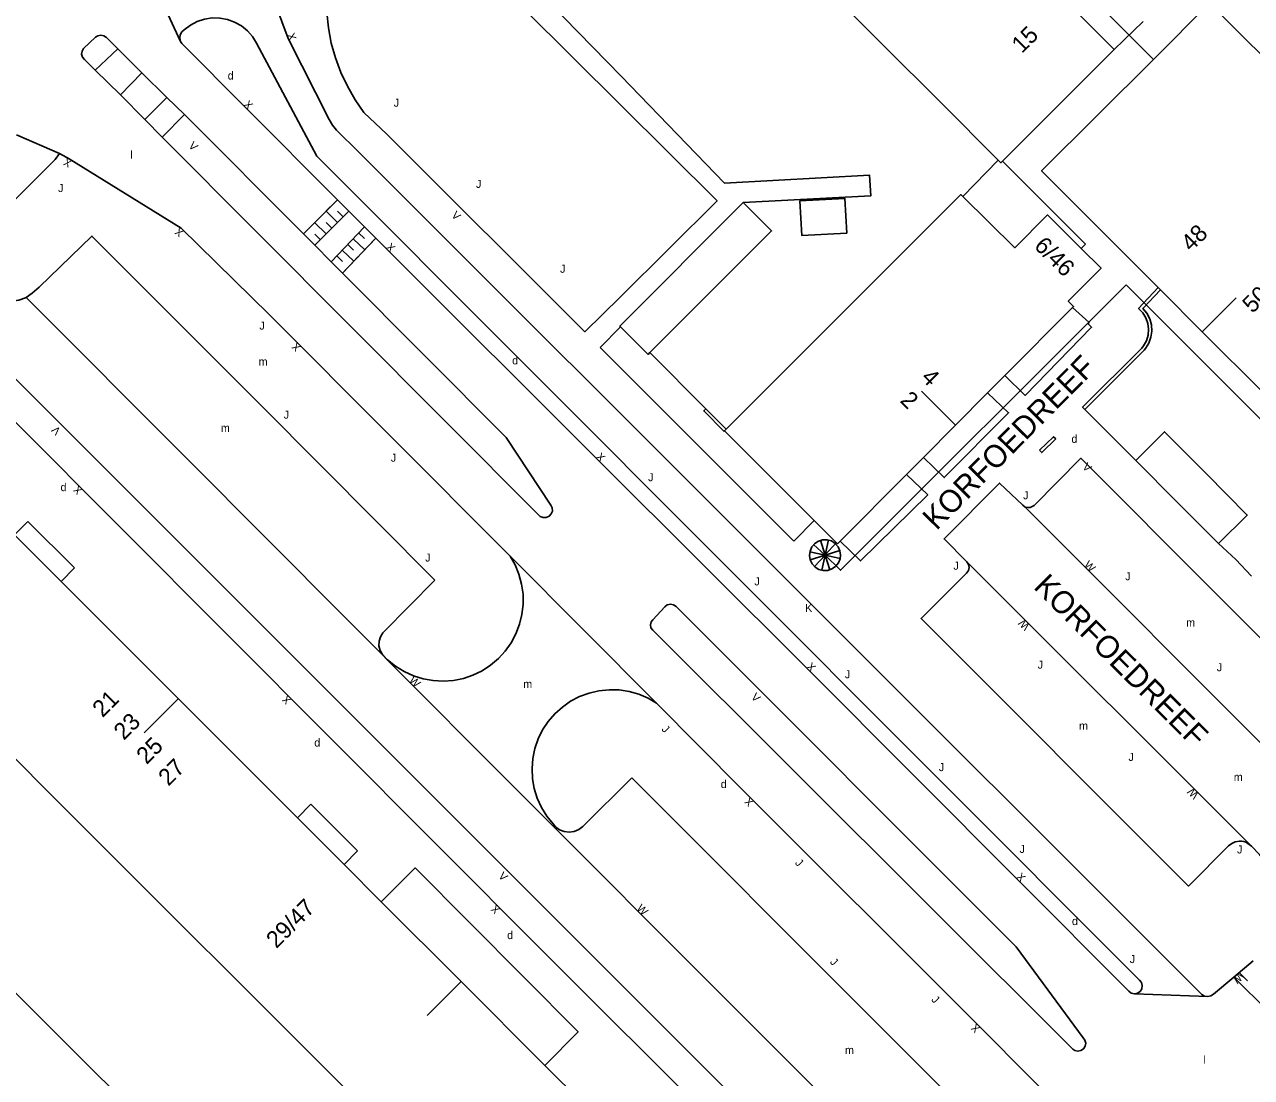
# Model space of a CAD drawing. Extents: x 134999 to 136502, y 457398 to 459002.
# Drawn here: x 136345.2 to 136421.8, y 458706.5 to 458772.3 of the extents above; entities that cross this region are included whole.
import ezdxf

# ---------------------------------------------------------------- set-up
doc = ezdxf.new("R2010")
doc.units = 0
for name, color, linetype in [('RI_DGTB_15', 7, 'Continuous'), ('RI_DGTB_2', 7, 'Continuous'), ('RI_DGTB_28', 7, 'Continuous'), ('RI_DGTB_29', 7, 'Continuous'), ('RI_DGTB_3', 7, 'Continuous'), ('RI_DGTB_30', 7, 'Continuous'), ('RI_DGTB_31', 7, 'Continuous'), ('RI_DGTB_35', 7, 'Continuous'), ('RI_DGTB_36', 7, 'Continuous'), ('RI_DGTB_37', 7, 'Continuous'), ('RI_DGTB_43', 7, 'Continuous'), ('RI_DGTB_48', 7, 'Continuous'), ('RI_DGTB_49', 7, 'Continuous'), ('RI_DGTB_53', 7, 'Continuous'), ('RI_DGTB_54', 7, 'Continuous'), ('RI_DGTB_6', 7, 'Continuous'), ('RI_DGTB_7', 7, 'Continuous')]:
    doc.layers.add(name, color=color, linetype=linetype)

msp = doc.modelspace()

# ---------------------------------------------------------------- linework, layer by layer
at = {"layer": 'RI_DGTB_15'}
for p, q in [((136418.721, 458753.095), (136420.847, 458755.213)), ((136403.311, 458747.266), (136401.184, 458749.381)), ((136354.762, 458730.178), (136352.646, 458728.053)), ((136372.434, 458712.504), (136370.318, 458710.379))]:
    msp.add_line(p, q, dxfattribs=at)
at = {"layer": 'RI_DGTB_2'}
for p, q in [((136398.772, 458771.024), (136395.157, 458774.638)), ((136409.474, 458774.48), (136413.221, 458770.731)), ((136402.387, 458767.41), (136398.772, 458771.024)), ((136405.975, 458763.822), (136402.387, 458767.41)), ((136414.889, 458756.939), (136415.969, 458755.859)), ((136416.109, 458755.719), (136415.969, 458755.859)), ((136418.726, 458753.1), (136416.109, 458755.719)), ((136406.399, 458750.373), (136410.612, 458754.612)), ((136388.991, 458747.011), (136396.259, 458754.279)), ((136422.563, 458749.261), (136418.726, 458753.1)), ((136405.316, 458749.283), (136406.399, 458750.373)), ((136403.311, 458747.266), (136405.316, 458749.283)), ((136388.881, 458746.901), (136388.991, 458747.011)), ((136394.485, 458741.305), (136388.881, 458746.901)), ((136401.31, 458745.252), (136403.311, 458747.266)), ((136400.252, 458744.188), (136401.31, 458745.252)), ((136396.1, 458740.011), (136400.252, 458744.188))]:
    msp.add_line(p, q, dxfattribs=at)
for points in [[(136424.665, 458768.137), (136419.181, 458773.621), (136415.669, 458770.113)], [(136413.221, 458770.731), (136406.246, 458763.746)], [(136415.669, 458770.113), (136408.691, 458763.141), (136414.889, 458756.939)], [(136406.246, 458763.746), (136406.151, 458763.651), (136405.975, 458763.822)], [(136396.259, 458754.279), (136403.651, 458761.671), (136403.773, 458761.55)], [(136403.773, 458761.55), (136407.011, 458758.341), (136409.051, 458760.401), (136411.159, 458758.306)], [(136411.159, 458758.306), (136412.401, 458757.071), (136410.351, 458755.011), (136410.681, 458754.681), (136410.612, 458754.612)], [(136394.485, 458741.305), (136395.871, 458739.921)], [(136395.871, 458739.921), (136395.941, 458739.851), (136396.1, 458740.011)]]:
    msp.add_lwpolyline(points, dxfattribs=at)
at = {"layer": 'RI_DGTB_28'}
for q in [(136394.868, 458740.069), (136395.369, 458740.091), (136394.214, 458739.354), (136394.445, 458739.799), (136396.084, 458739.437), (136394.236, 458738.853), (136394.506, 458738.43), (136394.951, 458738.199), (136395.452, 458738.221), (136396.106, 458738.936)]:
    msp.add_line((136395.16, 458739.145), q, dxfattribs=at)
msp.add_lwpolyline([(136394.191, 458739.123), (136394.225, 458739.399), (136394.336, 458739.654), (136394.514, 458739.867), (136394.745, 458740.02), (136395.011, 458740.102), (136395.288, 458740.105), (136395.555, 458740.029), (136395.79, 458739.881), (136395.973, 458739.672), (136396.089, 458739.42), (136396.129, 458739.145), (136396.1, 458738.911), (136395.995, 458738.654), (136395.822, 458738.437), (136395.594, 458738.279), (136395.331, 458738.191), (136395.053, 458738.182), (136394.784, 458738.252), (136394.546, 458738.395), (136394.359, 458738.6), (136394.237, 458738.849), (136394.191, 458739.123)], dxfattribs=at)
at = {"layer": 'RI_DGTB_3'}
for p, q in [((136330.014, 458741.007), (136347.815, 458723.202)), ((136347.815, 458723.202), (136365.486, 458705.527)), ((136367.448, 458717.489), (136372.434, 458712.504)), ((136372.434, 458712.504), (136377.664, 458707.274))]:
    msp.add_line(p, q, dxfattribs=at)
for points in [[(136344.527, 458740.419), (136347.453, 458737.492)], [(136347.453, 458737.492), (136354.763, 458730.179)], [(136354.763, 458730.179), (136362.21, 458722.729)], [(136362.21, 458722.729), (136365.119, 458719.819)], [(136365.119, 458719.819), (136367.448, 458717.489)], [(136377.664, 458707.274), (136380.034, 458704.904)]]:
    msp.add_lwpolyline(points, dxfattribs=at)
at = {"layer": 'RI_DGTB_31'}
for p, q in [((136363.728, 458760.356), (136364.258, 458760.891)), ((136364.436, 458761.07), (136364.706, 458761.342)), ((136363.019, 458759.642), (136363.55, 458760.178)), ((136363.291, 458758.497), (136365.413, 458760.635)), ((136364.703, 458759.919), (136363.993, 458760.624)), ((136364.349, 458759.563), (136363.994, 458759.915)), ((136365.057, 458760.276), (136364.702, 458760.628)), ((136362.585, 458759.205), (136362.842, 458759.464)), ((136363.994, 458759.206), (136363.285, 458759.91)), ((136363.641, 458758.849), (136363.286, 458759.201)), ((136366.394, 458759.651), (136364.317, 458757.467)), ((136366.029, 458759.267), (136366.391, 458758.922)), ((136365.346, 458758.548), (136365.708, 458758.204)), ((136365.687, 458758.907), (136366.411, 458758.218)), ((136366.668, 458758.488), (136366.156, 458757.949)), ((136367.101, 458758.943), (136366.839, 458758.667)), ((136364.662, 458757.83), (136365.024, 458757.485)), ((136365.004, 458758.189), (136365.728, 458757.5)), ((136365.985, 458757.769), (136365.472, 458757.23)), ((136365.301, 458757.051), (136365.024, 458756.759)), ((136421.551, 458712.563), (136421.031, 458713.078))]:
    msp.add_line(p, q, dxfattribs=at)
at = {"layer": 'RI_DGTB_48'}
for p, q in [((136384.226, 458751.796), (136387.721, 458748.291)), ((136387.721, 458748.291), (136388.991, 458747.011))]:
    msp.add_line(p, q, dxfattribs=at)
msp.add_lwpolyline([(136388.881, 458746.901), (136388.851, 458746.871), (136387.581, 458748.151), (136387.721, 458748.291)], dxfattribs=at)
at = {"layer": 'RI_DGTB_49'}
msp.add_lwpolyline([(136408.561, 458745.691), (136408.701, 458745.551), (136409.571, 458746.401), (136409.431, 458746.541), (136408.561, 458745.691)], dxfattribs=at)
at = {"layer": 'RI_DGTB_53'}
for p, q in [((136353.495, 458774.291), (136354.91, 458771.23)), ((136415.041, 458772.471), (136413.221, 458770.731)), ((136350.992, 458770.78), (136349.584, 458769.44)), ((136352.496, 458769.262), (136350.992, 458770.78)), ((136363.414, 458764.065), (136359.655, 458771.127)), ((136349.584, 458769.44), (136351.156, 458767.895)), ((136352.496, 458769.262), (136351.156, 458767.895)), ((136354.054, 458767.74), (136352.496, 458769.262)), ((136351.156, 458767.895), (136352.679, 458766.362)), ((136352.679, 458766.362), (136354.054, 458767.74)), ((136355.149, 458766.662), (136354.054, 458767.74)), ((136352.679, 458766.362), (136353.763, 458765.244)), ((136353.763, 458765.244), (136355.149, 458766.662)), ((136355.149, 458766.662), (136362.585, 458759.205)), ((136344.664, 458765.403), (136347.35, 458764.224)), ((136405.975, 458763.822), (136403.773, 458761.55)), ((136362.585, 458759.205), (136364.706, 458761.342)), ((136364.706, 458761.342), (136367.101, 458758.943)), ((136362.585, 458759.205), (136365.024, 458756.759)), ((136365.024, 458756.759), (136367.101, 458758.943)), ((136400.957, 458693.814), (136338.933, 458755.808)), ((136355.332, 458745.138), (136345.257, 458755.242)), ((136393.209, 458740.017), (136381.121, 458752.121)), ((136407.659, 458742.145), (136425.249, 458724.513)), ((136404.011, 458738.721), (136421.789, 458720.973)), ((136414.483, 458711.751), (136419.064, 458711.565))]:
    msp.add_line(p, q, dxfattribs=at)
for points in [[(136367.303, 458782.274), (136364.281, 458776.296), (136364.206, 458775.923), (136364.069, 458774.968), (136364.013, 458774.005), (136364.036, 458773.041), (136364.139, 458772.082), (136364.321, 458771.134), (136364.581, 458770.205), (136364.917, 458769.301), (136365.327, 458768.428), (136365.807, 458767.592), (136366.356, 458766.799), (136367.785, 458765.44), (136380.15, 458753.094), (136382.381, 458755.281), (136388.421, 458761.271), (136367.303, 458782.274)], [(136360.502, 458774.461), (136361.626, 458771.419), (136364.199, 458766.358), (136364.401, 458766.001), (136364.64, 458765.699), (136366.05, 458764.306), (136418.69, 458711.71), (136418.863, 458711.6), (136419.064, 458711.565)], [(136354.91, 458771.23), (136354.86, 458771.435), (136354.889, 458771.643), (136354.994, 458771.826), (136355.137, 458771.963), (136355.521, 458772.253), (136355.947, 458772.476), (136356.405, 458772.626), (136356.881, 458772.697), (136357.363, 458772.689), (136357.836, 458772.601), (136358.288, 458772.437), (136358.707, 458772.199), (136359.081, 458771.896), (136359.4, 458771.535), (136359.655, 458771.127)], [(136349.584, 458769.44), (136348.912, 458770.102), (136348.784, 458770.254), (136348.73, 458770.44), (136348.755, 458770.632), (136348.855, 458770.798), (136349.601, 458771.489), (136349.734, 458771.577), (136349.925, 458771.619), (136350.116, 458771.582), (136350.278, 458771.472), (136350.992, 458770.78)], [(136364.706, 458761.342), (136358.984, 458767.077), (136354.988, 458771.107), (136354.91, 458771.23)], [(136365.024, 458756.759), (136375.254, 458746.499), (136378.035, 458742.274), (136378.122, 458742.097), (136378.133, 458741.901), (136378.066, 458741.716), (136377.932, 458741.572), (136377.751, 458741.493), (136377.555, 458741.491), (136377.373, 458741.568), (136377.312, 458741.618), (136353.763, 458765.244)], [(136347.35, 458764.224), (136347.068, 458763.858), (136343.326, 458760.13), (136342.65, 458759.475)], [(136347.35, 458764.224), (136347.756, 458763.993), (136347.943, 458763.908), (136354.952, 458759.559), (136360.449, 458754.167)], [(136363.414, 458764.065), (136414.756, 458712.64), (136414.808, 458712.6), (136414.927, 458712.445), (136414.974, 458712.255), (136414.943, 458712.062), (136414.837, 458711.897), (136414.675, 458711.787), (136414.483, 458711.751)], [(136345.257, 458755.242), (136345.221, 458755.226), (136344.799, 458755.075), (136344.356, 458755.002), (136343.908, 458755.009), (136343.467, 458755.095), (136343.049, 458755.257), (136342.667, 458755.492), (136342.332, 458755.79), (136342.109, 458756.22), (136341.954, 458756.692), (136341.876, 458757.182), (136341.878, 458757.679), (136341.959, 458758.169), (136342.118, 458758.64), (136342.35, 458759.079), (136342.65, 458759.475)], [(136360.005, 458748.419), (136349.373, 458759.078), (136346.087, 458755.877), (136345.644, 458755.498), (136345.257, 458755.242)], [(136367.101, 458758.943), (136367.877, 458758.165), (136380.993, 458745.07), (136394.14, 458731.956), (136407.248, 458718.83), (136414.134, 458711.908), (136414.292, 458711.793), (136414.483, 458711.751)], [(136410.612, 458754.612), (136411.651, 458753.671), (136411.581, 458753.611), (136411.811, 458753.381), (136407.651, 458749.121), (136406.399, 458750.373)], [(136405.316, 458749.283), (136406.621, 458748.041), (136402.611, 458743.991), (136401.31, 458745.252)], [(136411.391, 458748.241), (136413.511, 458746.111), (136414.581, 458745.061)], [(136425.249, 458724.513), (136425.108, 458724.716), (136425.044, 458724.844), (136425.001, 458724.981), (136424.976, 458725.237), (136425.021, 458725.491), (136425.034, 458725.523), (136425.205, 458725.835), (136425.441, 458726.101), (136427.821, 458728.491), (136411.141, 458745.201), (136408.221, 458742.251), (136408.103, 458742.172), (136407.971, 458742.121), (136407.85, 458742.11), (136407.659, 458742.145)], [(136400.252, 458744.188), (136401.581, 458742.921), (136397.371, 458738.781), (136396.1, 458740.011)], [(136407.659, 458742.145), (136407.511, 458742.271), (136406.051, 458743.641), (136402.601, 458740.161), (136404.011, 458738.721)], [(136421.801, 458737.831), (136420.821, 458738.871), (136419.741, 458739.861)], [(136370.793, 458737.571), (136367.587, 458734.338), (136367.546, 458734.294), (136367.39, 458734.046), (136367.305, 458733.766), (136367.3, 458733.474), (136367.373, 458733.19), (136367.52, 458732.937), (136367.841, 458732.613), (136368.334, 458732.213), (136368.873, 458731.877), (136369.45, 458731.612), (136370.056, 458731.421), (136370.681, 458731.308), (136371.315, 458731.275), (136371.948, 458731.321), (136372.571, 458731.446), (136373.173, 458731.649), (136373.744, 458731.926), (136374.277, 458732.272), (136374.762, 458732.682), (136375.191, 458733.15), (136375.558, 458733.669), (136375.857, 458734.229), (136376.084, 458734.822), (136376.234, 458735.439), (136376.305, 458736.07), (136376.297, 458736.705), (136376.209, 458737.334), (136376.043, 458737.947), (136375.801, 458738.535), (136375.487, 458739.087)], [(136421.789, 458720.973), (136421.567, 458721.139), (136421.444, 458721.206), (136421.311, 458721.251), (136421.179, 458721.274), (136421.045, 458721.276), (136420.781, 458721.231), (136420.564, 458721.132), (136420.371, 458720.991), (136417.871, 458718.471), (136401.161, 458735.181), (136403.991, 458738.011), (136404.116, 458738.176), (136404.158, 458738.366), (136404.119, 458738.554), (136404.011, 458738.721)], [(136384.397, 458735.109), (136384.298, 458734.974), (136384.255, 458734.791), (136384.291, 458734.607), (136384.4, 458734.454), (136410.64, 458708.287), (136410.765, 458708.202), (136410.954, 458708.158), (136411.145, 458708.193), (136411.307, 458708.302), (136411.411, 458708.466), (136411.442, 458708.658), (136411.393, 458708.846), (136411.274, 458708.999), (136407.107, 458714.684), (136385.857, 458735.936), (136385.698, 458736.041), (136385.505, 458736.079), (136385.311, 458736.038), (136385.15, 458735.924), (136384.397, 458735.109)], [(136384.634, 458729.903), (136384.119, 458730.203), (136383.538, 458730.452), (136382.929, 458730.625), (136382.304, 458730.721), (136381.672, 458730.737), (136381.043, 458730.673), (136380.427, 458730.53), (136379.834, 458730.311), (136379.273, 458730.019), (136378.754, 458729.658), (136378.284, 458729.234), (136377.872, 458728.755), (136377.523, 458728.228), (136377.243, 458727.661), (136377.038, 458727.063), (136376.909, 458726.443), (136376.86, 458725.813), (136376.89, 458725.181), (136377, 458724.559), (136377.187, 458723.955), (136377.45, 458723.379), (136377.782, 458722.842), (136378.18, 458722.35), (136378.335, 458722.171), (136378.585, 458721.987), (136378.875, 458721.873), (136379.184, 458721.836), (136379.492, 458721.879), (136379.779, 458721.998), (136380.027, 458722.187), (136383.088, 458725.227)], [(136421.789, 458720.973), (136422.301, 458720.451), (136422.638, 458719.979), (136422.956, 458719.47), (136423.205, 458718.955), (136423.381, 458718.411), (136423.487, 458717.837), (136423.525, 458717.255), (136423.505, 458716.936)], [(136421.894, 458713.808), (136420.686, 458712.786)], [(136420.686, 458712.786), (136419.426, 458711.721), (136419.263, 458711.609), (136419.064, 458711.565)], [(136425.069, 458708.443), (136420.686, 458712.786)]]:
    msp.add_lwpolyline(points, dxfattribs=at)
at = {"layer": 'RI_DGTB_54'}
for p, q in [((136375.487, 458739.087), (136360.449, 458754.167)), ((136381.121, 458752.121), (136382.381, 458753.411)), ((136370.793, 458737.571), (136360.005, 458748.419)), ((136393.209, 458740.017), (136394.485, 458741.305)), ((136375.487, 458739.087), (136384.634, 458729.903))]:
    msp.add_line(p, q, dxfattribs=at)
for points in [[(136367.943, 458783.539), (136375.181, 458776.301), (136378.871, 458772.701), (136382.421, 458769.071), (136388.892, 458762.371), (136397.941, 458762.871), (136398.021, 458761.581), (136390.051, 458761.171)], [(136415.969, 458755.859), (136414.741, 458754.541), (136415.001, 458754.28), (136415.199, 458753.969), (136415.325, 458753.623), (136415.374, 458753.258), (136415.343, 458752.891), (136415.234, 458752.539), (136415.052, 458752.218), (136414.941, 458752.081), (136411.251, 458748.381), (136411.391, 458748.241)], [(136416.109, 458755.719), (136415.019, 458754.559), (136415.264, 458754.256), (136415.442, 458753.909), (136415.546, 458753.533), (136415.572, 458753.144), (136415.517, 458752.758), (136415.385, 458752.391), (136415.181, 458752.058), (136415.099, 458751.958), (136411.391, 458748.241)], [(136450.572, 458641.382), (136438.235, 458653.764), (136398.824, 458693.156), (136377.528, 458714.401), (136344.533, 458747.52)], [(136355.332, 458745.138), (136370.127, 458730.3), (136373.306, 458727.078), (136392.077, 458708.312), (136401.851, 458698.568), (136409.185, 458691.338)], [(136407.621, 458649.004), (136388.072, 458668.511), (136356.589, 458699.841), (136330.479, 458725.87), (136322.727, 458733.636)], [(136416.979, 458697.537), (136412.352, 458702.127), (136404.428, 458710.075), (136389.953, 458724.541), (136384.634, 458729.903)], [(136409.185, 458691.338), (136409.045, 458691.592), (136408.979, 458691.875), (136408.993, 458692.166), (136409.085, 458692.441), (136409.241, 458692.673), (136412.453, 458695.837), (136383.088, 458725.227)], [(136377.664, 458707.274), (136379.741, 458709.36), (136369.552, 458719.608), (136367.448, 458717.489)]]:
    msp.add_lwpolyline(points, dxfattribs=at)
at = {"layer": 'RI_DGTB_6'}
for points in [[(136390.051, 458761.171), (136382.341, 458753.451), (136382.381, 458753.411)], [(136384.226, 458751.796), (136391.821, 458759.401), (136390.051, 458761.171)], [(136393.594, 458761.273), (136396.401, 458761.427), (136396.519, 458759.266), (136393.712, 458759.113), (136393.594, 458761.273)], [(136382.381, 458753.411), (136384.111, 458751.681), (136384.226, 458751.796)], [(136418.958, 458744.244), (136416.371, 458746.851), (136414.581, 458745.061)], [(136417.161, 458742.461), (136414.581, 458745.061)], [(136419.741, 458739.861), (136421.531, 458741.651), (136418.958, 458744.244)], [(136419.741, 458739.861), (136417.161, 458742.461)]]:
    msp.add_lwpolyline(points, dxfattribs=at)
at = {"layer": 'RI_DGTB_7'}
for p, q in [((136411.431, 458758.561), (136406.246, 458763.746)), ((136344.527, 458740.419), (136345.371, 458741.251)), ((136345.371, 458741.251), (136348.291, 458738.341)), ((136348.291, 458738.341), (136347.453, 458737.492)), ((136362.21, 458722.729), (136363.041, 458723.591)), ((136363.041, 458723.591), (136365.961, 458720.681)), ((136365.961, 458720.681), (136365.119, 458719.819))]:
    msp.add_line(p, q, dxfattribs=at)
for points in [[(136383.986, 458799.826), (136383.221, 458800.551), (136384.221, 458801.531), (136415.669, 458770.113)], [(136411.159, 458758.306), (136411.431, 458758.561)], [(136413.969, 458756.019), (136396.131, 458738.201), (136395.151, 458739.171), (136395.871, 458739.921)], [(136413.969, 458756.019), (136437.679, 458732.311), (136438.67, 458733.3), (136437.92, 458734.05)]]:
    msp.add_lwpolyline(points, dxfattribs=at)

# ---------------------------------------------------------------- texts
at = {"layer": 'RI_DGTB_29'}
for p in [(136357.853, 458768.85), (136375.619, 458751.059), (136347.414, 458743.14), (136363.261, 458727.186), (136388.647, 458724.596), (136410.584, 458716.036), (136375.306, 458715.161)]:
    msp.add_text('d', height=0.5, dxfattribs=at).set_placement(p)
msp.add_text('d', height=0.5, rotation=359.99973, dxfattribs=at).set_placement((136410.551, 458746.162))
at = {"layer": 'RI_DGTB_30'}
for s, height, rotation, p in [('X', 0.5, 290.27481, (136361.539, 458771.654)), ('X', 0.5, 314.76059, (136358.808, 458767.255)), ('V', 0.5, 314.74512, (136355.367, 458764.67)), ('X', 0.5, 151.61233, (136348.17, 458763.771)), ('V', 0.5, 314.74512, (136371.791, 458760.338)), ('X', 0.5, 142.18043, (136355.151, 458759.372)), ('X', 0.5, 314.93869, (136367.7, 458758.342)), ('X', 0.5, 134.84736, (136362.466, 458752.153)), ('V', 0.5, 134.84736, (136347.464, 458746.939)), ('X', 0.5, 315.04698, (136380.816, 458745.247)), ('V', 0.5, 314.9996, (136411.198, 458744.613)), ('X', 0.5, 134.84736, (136348.829, 458743.22)), ('W', 0.5, 315.02075, (136411.296, 458738.489)), ('K', 0.5, 359.99973, (136393.921, 458735.592)), ('W', 0.5, 135.00188, (136407.988, 458734.745)), ('X', 0.5, 315.0715, (136393.963, 458732.133)), ('W', 0.499, 314.73209, (136369.143, 458731.283)), ('X', 0.5, 135.33072, (136361.868, 458730.121)), ('V', 0.5, 314.74512, (136390.506, 458730.236)), ('X', 0.5, 135.33072, (136390.751, 458723.747)), ('W', 0.5, 135.03961, (136418.547, 458724.215)), ('V', 0.5, 314.65057, (136374.726, 458719.06)), ('X', 0.5, 314.95925, (136407.071, 458719.007)), ('X', 0.5, 135.33072, (136374.913, 458717.032)), ('W', 0.5, 315.33072, (136383.357, 458717.037)), ('W', 0.5, 226.29437, (136421.013, 458713.128)), ('X', 0.5, 135.33072, (136404.898, 458709.608))]:
    msp.add_text(s, height=height, rotation=rotation, dxfattribs=at).set_placement(p)
at = {"layer": 'RI_DGTB_31'}
for rotation, p in [(359.99973, (136368.221, 458767.152)), (359.99973, (136373.361, 458762.082)), (359.99973, (136378.611, 458756.782)), (359.99973, (136384.111, 458743.762)), (359.99973, (136407.531, 458742.632)), (359.99973, (136403.181, 458738.232)), (359.99973, (136390.751, 458737.252)), (359.99973, (136413.911, 458737.572)), (359.99973, (136408.441, 458732.052)), (359.99973, (136419.631, 458731.892)), (359.99973, (136396.401, 458731.452)), (314.65057, (136384.92, 458728.237)), (359.99973, (136414.111, 458726.292)), (359.99973, (136402.271, 458725.652)), (359.99973, (136407.311, 458720.542)), (359.99973, (136420.891, 458720.512)), (314.65057, (136393.255, 458719.886)), (314.65057, (136395.436, 458713.696)), (359.99973, (136414.191, 458713.662)), (314.65057, (136401.766, 458711.343))]:
    msp.add_text('J', height=0.5, rotation=rotation, dxfattribs=at).set_placement(p)
for p in [(136347.262, 458761.826), (136359.832, 458753.229), (136361.349, 458747.669), (136368.041, 458744.983), (136370.186, 458738.744)]:
    msp.add_text('J', height=0.5, dxfattribs=at).set_placement(p)
at = {"layer": 'RI_DGTB_35'}
for s, rotation, p in [('15', 44.9457, (136407.454, 458770.439)), ('48', 44.8837, (136418.029, 458758.05)), ('6/46', 315.1704, (136408.165, 458758.391)), ('2', 315.1859, (136399.79, 458748.748))]:
    msp.add_text(s, height=1.054, rotation=rotation, dxfattribs=at).set_placement(p)
at = {"layer": 'RI_DGTB_36'}
for s, rotation, p in [('50', 44.8837, (136421.86, 458754.204)), ('4', 315.1704, (136401.109, 458750.168)), ('21', 44.9922, (136350.04, 458728.953)), ('23', 44.9922, (136351.369, 458727.535)), ('25', 44.9922, (136352.785, 458726.026)), ('27', 44.9922, (136354.154, 458724.673)), ('29/47', 44.9922, (136360.895, 458714.53))]:
    msp.add_text(s, height=1.054, rotation=rotation, dxfattribs=at).set_placement(p)
at = {"layer": 'RI_DGTB_37'}
for height, rotation, p in [(1.4, 45.24803, (136402.121, 458740.638)), (1.39999, 315.0815, (136408.119, 458737.105))]:
    msp.add_text('KORFOEDREEF', height=height, rotation=rotation, dxfattribs=at).set_placement(p)
at = {"layer": 'RI_DGTB_43'}
for s, p in [('l', (136351.774, 458763.91)), ('m', (136359.789, 458750.983)), ('m', (136357.425, 458746.839)), ('m', (136417.72, 458734.685)), ('m', (136376.312, 458730.845)), ('m', (136411.029, 458728.239)), ('m', (136420.691, 458725.037)), ('m', (136396.408, 458707.979)), ('l', (136418.798, 458707.371))]:
    msp.add_text(s, height=0.5, dxfattribs=at).set_placement(p)

doc.saveas('drawing.dxf')
